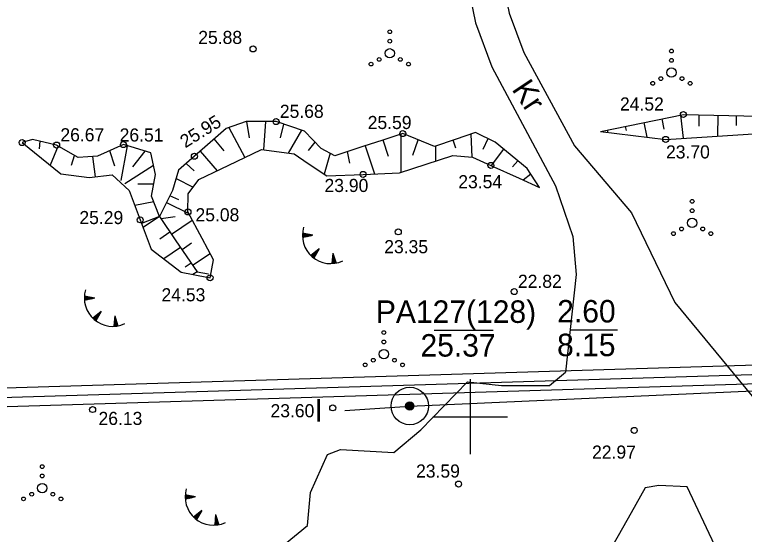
# Model space of a CAD drawing. Extents: x 509422 to 615075, y 6525431 to 6565970.
# Drawn here: x 512951.3 to 513029.3, y 6565787.4 to 6565842.9 of the extents above; entities that cross this region are included whole.
import ezdxf

# ---------------------------------------------------------------- set-up
doc = ezdxf.new("R2010")
doc.units = 0
for name, color, linetype in [('GEOLPUNKT', 7, 'Continuous'), ('HALJASTUS', 7, 'Continuous'), ('KORGUS', 7, 'Continuous'), ('PIIR_ME', 7, 'Continuous'), ('PLOKK', 7, 'Continuous'), ('RELJEEF', 7, 'Continuous'), ('TEE', 7, 'Continuous'), ('VORK', 7, 'Continuous')]:
    doc.layers.add(name, color=color, linetype=linetype)

msp = doc.modelspace()

# ---------------------------------------------------------------- linework, layer by layer
at = {"layer": 'GEOLPUNKT'}
for p, q in [((512996.145, 6565809.25), (513002.47, 6565809.25)), ((513010.68, 6565809.263), (513015.74, 6565809.263)), ((512993.553, 6565801.145), (512993.553, 6565801.145))]:
    msp.add_line(p, q, dxfattribs=at)
msp.add_lwpolyline([(512986.602, 6565800.649), (512993.553, 6565801.145), (513194.641, 6565810.082), (513401.19, 6565817.034), (513552.791, 6565821.337)], dxfattribs=at)
for radius in [2, 2, 0.45, 0.4, 0.35, 0.3, 0.25, 0.2, 0.15, 0.1, 0.05]:
    msp.add_circle((512993.553, 6565801.145), radius, dxfattribs=at)
at = {"layer": 'HALJASTUS'}
for centre, radius in [((512991.413, 6565841.114), 0.2), ((512991.413, 6565840.114), 0.2), ((512991.413, 6565838.814), 0.5), ((513021.521, 6565839.059), 0.2), ((512989.413, 6565837.664), 0.2), ((512990.283, 6565838.164), 0.2), ((512992.543, 6565838.164), 0.2), ((512993.413, 6565837.664), 0.2), ((513021.521, 6565838.059), 0.2), ((513021.521, 6565836.759), 0.5), ((513020.391, 6565836.109), 0.2), ((513022.651, 6565836.109), 0.2), ((513019.521, 6565835.609), 0.2), ((513023.521, 6565835.609), 0.2), ((513023.735, 6565823.006), 0.2), ((513023.735, 6565822.006), 0.2), ((513023.735, 6565820.706), 0.5), ((513022.605, 6565820.056), 0.2), ((513024.865, 6565820.056), 0.2), ((513021.735, 6565819.556), 0.2), ((513025.735, 6565819.556), 0.2), ((512990.783, 6565808.986), 0.2), ((512990.783, 6565807.986), 0.2), ((512990.783, 6565806.686), 0.5), ((512989.653, 6565806.036), 0.2), ((512991.913, 6565806.036), 0.2), ((512988.783, 6565805.536), 0.2), ((512992.783, 6565805.536), 0.2), ((512954.268, 6565794.671), 0.2), ((512954.268, 6565793.671), 0.2), ((512954.268, 6565792.371), 0.5), ((512953.138, 6565791.721), 0.2), ((512955.398, 6565791.721), 0.2), ((512952.268, 6565791.221), 0.2), ((512956.268, 6565791.221), 0.2)]:
    msp.add_circle(centre, radius, dxfattribs=at)
at = {"layer": 'KORGUS'}
for centre in [(512976.804, 6565839.282), (513022.801, 6565832.276), (512979.265, 6565831.521), (512992.807, 6565830.24), (512952.115, 6565829.28), (512955.807, 6565829.013), (512962.951, 6565829.066), (513020.91, 6565829.62), (512970.526, 6565827.818), (513002.218, 6565826.847), (512988.569, 6565825.879), (512969.84, 6565821.873), (512964.737, 6565821.024), (512992.32, 6565819.742), (512972.201, 6565814.835), (513004.714, 6565813.362), (512985.312, 6565800.944), (512959.649, 6565800.765), (513017.544, 6565798.544), (512998.768, 6565792.805)]:
    msp.add_circle(centre, 0.32, dxfattribs=at)
at = {"layer": 'PIIR_ME'}
for points in [[(513135.502, 6565724.207), (513089.556, 6565752.386), (513075.595, 6565753.106), (513051.843, 6565720.959), (512978.911, 6565742.691), (512976.337, 6565750.297), (512963.967, 6565763.444), (512914.755, 6565765.258), (512909.621, 6565769.045), (512903.33, 6565788.311), (512893.424, 6565793.871), (512889.306, 6565800.215), (513535.114, 6565819.973)], [(513135.15, 6565723.25), (513089.25, 6565751.4), (513076.08, 6565752.08), (513052.23, 6565719.8), (512978.13, 6565741.88), (512975.46, 6565749.77), (512963.52, 6565762.46), (512914.41, 6565764.27), (512908.77, 6565768.43), (512902.5, 6565787.63), (512892.72, 6565793.12), (512887.5, 6565801.16), (513401.64, 6565816.89)]]:
    msp.add_lwpolyline(points, dxfattribs=at)
at = {"layer": 'PLOKK'}
msp.add_lwpolyline([(513135.864, 6565725.154), (513089.862, 6565753.371), (513075.099, 6565754.133), (513051.465, 6565722.108), (512979.703, 6565743.501), (512977.225, 6565750.824), (512964.413, 6565764.418), (512915.109, 6565766.246), (512910.481, 6565769.651), (512904.148, 6565788.982), (512894.139, 6565794.612), (512891.122, 6565799.26), (513400.874, 6565814.865)], dxfattribs=at)
at = {"layer": 'RELJEEF'}
for p, q in [((513020.76, 6565830.718), (513020.536, 6565831.812)), ((513022.495, 6565832.213), (513022.762, 6565829.736)), ((513024.483, 6565831.042), (513024.488, 6565832.239)), ((513026.488, 6565832.195), (513026.439, 6565829.967)), ((513028.465, 6565831.122), (513028.487, 6565832.151)), ((512974.228, 6565830.877), (512975.934, 6565827.697)), ((512976.404, 6565829.791), (512976.118, 6565831.521)), ((512978.118, 6565831.521), (512977.912, 6565828.514)), ((512979.731, 6565829.782), (512980.074, 6565831.251)), ((513016.709, 6565830.563), (513016.617, 6565831.009)), ((513018.576, 6565831.41), (513018.893, 6565829.864)), ((512981.971, 6565830.618), (512980.542, 6565828.157)), ((512992.598, 6565830.172), (512992.599, 6565826.084)), ((513000.096, 6565830.178), (513000.184, 6565827.739)), ((513013.951, 6565830.462), (513013.951, 6565830.462)), ((513014.658, 6565830.607), (513014.706, 6565830.371)), ((512952.115, 6565829.28), (512952.115, 6565829.28)), ((512953.973, 6565828.629), (512954.045, 6565829.42)), ((512973.699, 6565828.395), (512972.658, 6565829.667)), ((512982.716, 6565828.419), (512983.435, 6565829.307)), ((512991.272, 6565827.784), (512990.696, 6565829.554)), ((512993.894, 6565827.946), (512994.456, 6565829.569)), ((512998.491, 6565828.688), (512998.203, 6565829.532)), ((513001.411, 6565828.572), (513001.919, 6565829.7)), ((512955.973, 6565828.917), (512955.121, 6565826.852)), ((512963.348, 6565828.944), (512962.662, 6565825.245)), ((512988.794, 6565828.935), (512989.772, 6565825.929)), ((512996.31, 6565828.886), (512996.291, 6565827.29)), ((513003.569, 6565828.594), (513002.257, 6565826.829)), ((512957.383, 6565826.872), (512957.702, 6565827.911)), ((512959.636, 6565827.78), (512959.918, 6565825.626)), ((512962.025, 6565826.759), (512961.506, 6565828.416)), ((512963.945, 6565826.689), (512965.259, 6565828.356)), ((512971.147, 6565828.357), (512972.96, 6565826.266)), ((512985.027, 6565828.143), (512984.407, 6565825.896)), ((512987.149, 6565827.073), (512986.892, 6565828.317)), ((512970.508, 6565826.276), (512969.636, 6565827.046)), ((513004.533, 6565826.691), (513005.114, 6565827.323)), ((512966.16, 6565826.835), (512963.098, 6565824.88)), ((512968.569, 6565825.453), (512970.409, 6565824.528)), ((513006.495, 6565825.908), (513005.69, 6565825.268)), ((512964.498, 6565824.867), (512966.183, 6565824.876)), ((513007.405, 6565824.488), (513007.405, 6565824.488)), ((512968.874, 6565823.159), (512967.901, 6565823.577)), ((512966.181, 6565822.945), (512964.165, 6565822.566)), ((512967.557, 6565822.897), (512969.937, 6565821.691)), ((512966.79, 6565821.384), (512964.88, 6565820.639)), ((512966.79, 6565821.384), (512965.045, 6565820.193)), ((512968.486, 6565821.343), (512966.961, 6565821.133)), ((512968.088, 6565819.481), (512970.308, 6565820.996)), ((512966.839, 6565818.996), (512967.917, 6565819.732)), ((512982.073, 6565819.393), (512982.272, 6565819.552)), ((512982.073, 6565819.329), (512982.336, 6565819.539)), ((512982.074, 6565819.458), (512982.208, 6565819.564)), ((512982.075, 6565819.266), (512982.401, 6565819.527)), ((512982.077, 6565819.524), (512982.143, 6565819.577)), ((512982.078, 6565819.205), (512982.465, 6565819.515)), ((512983.194, 6565819.374), (512982.08, 6565819.589)), ((512983.194, 6565819.374), (512982.081, 6565819.156)), ((512982.102, 6565819.16), (512982.53, 6565819.502)), ((512982.208, 6565819.18), (512982.594, 6565819.49)), ((512982.314, 6565819.201), (512982.659, 6565819.477)), ((512982.42, 6565819.222), (512982.723, 6565819.465)), ((512982.526, 6565819.243), (512982.788, 6565819.452)), ((512982.632, 6565819.264), (512982.852, 6565819.44)), ((512982.738, 6565819.285), (512982.917, 6565819.427)), ((512982.844, 6565819.305), (512982.981, 6565819.415)), ((512982.95, 6565819.326), (512983.045, 6565819.403)), ((512983.056, 6565819.347), (512983.11, 6565819.39)), ((512970.236, 6565818.526), (512969.216, 6565817.829)), ((512969.045, 6565818.08), (512967.246, 6565816.852)), ((512983.857, 6565817.934), (512982.969, 6565817.23)), ((512983.857, 6565817.934), (512983.298, 6565816.948)), ((512983.362, 6565817.06), (512983.379, 6565817.555)), ((512983.415, 6565817.154), (512983.43, 6565817.595)), ((512983.468, 6565817.248), (512983.482, 6565817.636)), ((512983.522, 6565817.342), (512983.533, 6565817.677)), ((512983.575, 6565817.436), (512983.585, 6565817.718)), ((512983.628, 6565817.53), (512983.636, 6565817.758)), ((512983.682, 6565817.624), (512983.688, 6565817.799)), ((512983.735, 6565817.718), (512983.739, 6565817.84)), ((512983.788, 6565817.812), (512983.791, 6565817.881)), ((512970.343, 6565816.177), (512972.204, 6565817.448)), ((512983.016, 6565817.184), (512983.019, 6565817.269)), ((512983.064, 6565817.139), (512983.07, 6565817.31)), ((512983.113, 6565817.096), (512983.122, 6565817.351)), ((512983.161, 6565817.055), (512983.173, 6565817.392)), ((512983.21, 6565817.015), (512983.225, 6565817.432)), ((512983.259, 6565816.977), (512983.276, 6565817.473)), ((512983.308, 6565816.966), (512983.327, 6565817.514)), ((512985.322, 6565817.486), (512985.237, 6565816.355)), ((512985.619, 6565816.397), (512985.266, 6565816.746)), ((512985.661, 6565816.426), (512985.271, 6565816.811)), ((512985.628, 6565816.529), (512985.276, 6565816.877)), ((512985.595, 6565816.632), (512985.281, 6565816.942)), ((512985.562, 6565816.735), (512985.286, 6565817.008)), ((512985.529, 6565816.838), (512985.291, 6565817.073)), ((512985.496, 6565816.941), (512985.296, 6565817.139)), ((512985.463, 6565817.043), (512985.301, 6565817.204)), ((512985.43, 6565817.146), (512985.306, 6565817.27)), ((512985.397, 6565817.249), (512985.311, 6565817.335)), ((512985.365, 6565817.352), (512985.315, 6565817.401)), ((512985.322, 6565817.486), (512985.667, 6565816.406)), ((512969.544, 6565815.999), (512970.172, 6565816.428)), ((512985.302, 6565816.359), (512985.242, 6565816.419)), ((512985.368, 6565816.364), (512985.247, 6565816.484)), ((512985.433, 6565816.37), (512985.252, 6565816.55)), ((512985.496, 6565816.378), (512985.257, 6565816.615)), ((512985.558, 6565816.387), (512985.262, 6565816.681)), ((512970.819, 6565815.48), (512970.38, 6565815.181)), ((512970.819, 6565815.48), (512972.042, 6565815.248)), ((512958.766, 6565812.694), (512958.965, 6565812.853)), ((512958.767, 6565812.759), (512958.9, 6565812.866)), ((512958.769, 6565812.825), (512958.836, 6565812.878)), ((512959.886, 6565812.675), (512958.773, 6565812.89)), ((512958.766, 6565812.63), (512959.029, 6565812.841)), ((512958.768, 6565812.567), (512959.093, 6565812.828)), ((512958.771, 6565812.506), (512959.158, 6565812.816)), ((512959.886, 6565812.675), (512958.774, 6565812.457)), ((512958.794, 6565812.461), (512959.222, 6565812.803)), ((512958.9, 6565812.482), (512959.287, 6565812.791)), ((512959.007, 6565812.502), (512959.351, 6565812.778)), ((512959.113, 6565812.523), (512959.416, 6565812.766)), ((512959.219, 6565812.544), (512959.48, 6565812.753)), ((512959.325, 6565812.565), (512959.545, 6565812.741)), ((512959.431, 6565812.586), (512959.609, 6565812.729)), ((512959.537, 6565812.606), (512959.674, 6565812.716)), ((512959.643, 6565812.627), (512959.738, 6565812.704)), ((512959.749, 6565812.648), (512959.802, 6565812.691)), ((512960.55, 6565811.235), (512959.661, 6565810.531)), ((512959.708, 6565810.485), (512959.711, 6565810.57)), ((512959.757, 6565810.44), (512959.763, 6565810.611)), ((512959.805, 6565810.397), (512959.814, 6565810.652)), ((512959.854, 6565810.356), (512959.866, 6565810.693)), ((512959.902, 6565810.316), (512959.917, 6565810.733)), ((512959.951, 6565810.278), (512959.969, 6565810.774)), ((512960.55, 6565811.235), (512959.99, 6565810.249)), ((512960.001, 6565810.267), (512960.02, 6565810.815)), ((512960.054, 6565810.361), (512960.071, 6565810.856)), ((512960.107, 6565810.455), (512960.123, 6565810.897)), ((512960.161, 6565810.549), (512960.174, 6565810.937)), ((512960.214, 6565810.643), (512960.226, 6565810.978)), ((512960.267, 6565810.737), (512960.277, 6565811.019)), ((512960.321, 6565810.831), (512960.329, 6565811.06)), ((512960.374, 6565810.925), (512960.38, 6565811.1)), ((512960.427, 6565811.019), (512960.432, 6565811.141)), ((512960.481, 6565811.113), (512960.483, 6565811.182)), ((512962.014, 6565810.787), (512961.93, 6565809.656)), ((512962.156, 6565810.345), (512961.993, 6565810.505)), ((512962.123, 6565810.447), (512961.998, 6565810.571)), ((512962.09, 6565810.55), (512962.003, 6565810.636)), ((512962.057, 6565810.653), (512962.008, 6565810.702)), ((512962.014, 6565810.787), (512962.36, 6565809.707)), ((512962.061, 6565809.665), (512961.939, 6565809.785)), ((512962.125, 6565809.672), (512961.944, 6565809.851)), ((512962.189, 6565809.679), (512961.949, 6565809.916)), ((512962.251, 6565809.688), (512961.954, 6565809.982)), ((512962.312, 6565809.698), (512961.959, 6565810.047)), ((512962.354, 6565809.727), (512961.964, 6565810.113)), ((512962.321, 6565809.83), (512961.969, 6565810.178)), ((512962.288, 6565809.933), (512961.974, 6565810.244)), ((512962.255, 6565810.036), (512961.979, 6565810.309)), ((512962.222, 6565810.139), (512961.983, 6565810.374)), ((512962.189, 6565810.242), (512961.988, 6565810.44)), ((512961.995, 6565809.66), (512961.934, 6565809.72)), ((512969.542, 6565791.454), (512969.741, 6565791.613)), ((512969.542, 6565791.39), (512969.805, 6565791.6)), ((512969.543, 6565791.518), (512969.676, 6565791.625)), ((512969.544, 6565791.327), (512969.87, 6565791.588)), ((512969.545, 6565791.584), (512969.612, 6565791.638)), ((512969.547, 6565791.265), (512969.934, 6565791.575)), ((512970.662, 6565791.435), (512969.549, 6565791.65)), ((512970.662, 6565791.435), (512969.55, 6565791.216)), ((512969.571, 6565791.22), (512969.998, 6565791.563)), ((512969.677, 6565791.241), (512970.063, 6565791.551)), ((512969.783, 6565791.262), (512970.127, 6565791.538)), ((512969.889, 6565791.283), (512970.192, 6565791.526)), ((512969.995, 6565791.304), (512970.256, 6565791.513)), ((512970.101, 6565791.325), (512970.321, 6565791.501)), ((512970.207, 6565791.345), (512970.385, 6565791.488)), ((512970.313, 6565791.366), (512970.45, 6565791.476)), ((512970.419, 6565791.387), (512970.514, 6565791.463)), ((512970.525, 6565791.408), (512970.579, 6565791.451)), ((512971.326, 6565789.994), (512970.437, 6565789.29)), ((512970.63, 6565789.116), (512970.642, 6565789.452)), ((512970.679, 6565789.076), (512970.693, 6565789.493)), ((512970.727, 6565789.038), (512970.745, 6565789.534)), ((512971.326, 6565789.994), (512970.767, 6565789.009)), ((512970.777, 6565789.027), (512970.796, 6565789.575)), ((512970.83, 6565789.121), (512970.848, 6565789.615)), ((512970.884, 6565789.215), (512970.899, 6565789.656)), ((512970.937, 6565789.309), (512970.951, 6565789.697)), ((512970.99, 6565789.403), (512971.002, 6565789.738)), ((512971.044, 6565789.497), (512971.053, 6565789.778)), ((512971.097, 6565789.591), (512971.105, 6565789.819)), ((512971.15, 6565789.685), (512971.156, 6565789.86)), ((512971.204, 6565789.779), (512971.208, 6565789.901)), ((512971.257, 6565789.873), (512971.259, 6565789.942)), ((512972.791, 6565789.546), (512972.706, 6565788.416)), ((512972.833, 6565789.413), (512972.784, 6565789.461)), ((512972.791, 6565789.546), (512973.136, 6565788.467)), ((512970.484, 6565789.245), (512970.487, 6565789.33)), ((512970.533, 6565789.2), (512970.539, 6565789.371)), ((512970.581, 6565789.157), (512970.59, 6565789.412)), ((512972.965, 6565788.439), (512972.725, 6565788.676)), ((512973.027, 6565788.448), (512972.73, 6565788.741)), ((512973.088, 6565788.458), (512972.735, 6565788.807)), ((512973.13, 6565788.487), (512972.74, 6565788.872)), ((512973.097, 6565788.59), (512972.745, 6565788.938)), ((512973.064, 6565788.693), (512972.75, 6565789.003)), ((512973.031, 6565788.796), (512972.755, 6565789.069)), ((512972.998, 6565788.898), (512972.76, 6565789.134)), ((512972.965, 6565789.001), (512972.765, 6565789.2)), ((512972.932, 6565789.104), (512972.769, 6565789.265)), ((512972.899, 6565789.207), (512972.774, 6565789.331)), ((512972.866, 6565789.31), (512972.779, 6565789.396)), ((512972.771, 6565788.42), (512972.711, 6565788.479)), ((512972.837, 6565788.425), (512972.715, 6565788.545)), ((512972.901, 6565788.431), (512972.72, 6565788.61))]:
    msp.add_line(p, q, dxfattribs=at)
for points in [[(513013.951, 6565830.462), (513022.801, 6565832.276), (513032.505, 6565832.063), (513040.831, 6565831.88), (513050.835, 6565830.792), (513054.673, 6565830.952), (513058.051, 6565829.122), (513059.205, 6565826.684), (513062.511, 6565826.151), (513066.562, 6565822.79), (513070.028, 6565817.935), (513066.562, 6565812.28)], [(513007.405, 6565824.488), (513006.117, 6565826.498), (513002.67, 6565829.333), (513000.591, 6565830.347), (512998.402, 6565829.6), (512996.212, 6565828.853), (512992.807, 6565830.24), (512990.675, 6565829.547), (512988.542, 6565828.853), (512985.542, 6565827.877), (512984.064, 6565828.64), (512982.304, 6565830.507), (512979.265, 6565831.521), (512976.062, 6565831.521), (512973.934, 6565830.774), (512972.23, 6565829.296), (512970.526, 6565827.818), (512968.823, 6565826.341), (512968.203, 6565824.173), (512966.79, 6565821.384), (512968.552, 6565818.802), (512970.819, 6565815.48)], [(513013.951, 6565830.462), (513020.91, 6565829.62), (513031.946, 6565830.313), (513039.036, 6565829.567), (513043.301, 6565828.286), (513047.139, 6565826.027), (513052.205, 6565827.112), (513054.497, 6565826.526), (513058.019, 6565825.624), (513061.005, 6565823.552), (513064.617, 6565821.046), (513065.693, 6565817.989), (513065.104, 6565814.803), (513065.32, 6565812.921), (513065.537, 6565811.039), (513068.252, 6565810.254), (513070.596, 6565811.834), (513075.277, 6565813.481), (513079.435, 6565813.481), (513082.314, 6565814.335), (513088.141, 6565816.803)], [(512966.79, 6565821.384), (512965.937, 6565823.571), (512966.372, 6565825.878), (512965.863, 6565828.171), (512962.951, 6565829.066), (512960.173, 6565827.815), (512958.1, 6565827.679), (512955.807, 6565829.013), (512953.223, 6565829.61), (512952.115, 6565829.28)], [(512952.115, 6565829.28), (512956.26, 6565825.932), (512959.299, 6565825.559), (512961.752, 6565825.825), (512963.574, 6565824.163), (512964.737, 6565821.024), (512965.9, 6565817.885), (512969.109, 6565815.422), (512971.852, 6565814.901)], [(512971.852, 6565814.901), (512972.201, 6565814.835), (512972.568, 6565816.767), (512971.348, 6565819.05), (512969.84, 6565821.873), (512969.855, 6565823.798), (512971.019, 6565825.332), (512973.374, 6565826.466), (512976.749, 6565828.089), (512977.694, 6565828.544), (512981.211, 6565828.066), (512982.704, 6565827.052), (512984.671, 6565825.717), (512988.569, 6565825.879), (512992.466, 6565826.041), (512998.139, 6565827.893), (513000.271, 6565827.733), (513002.218, 6565826.847), (513005.232, 6565825.476), (513007.405, 6565824.488)], [(512971.166, 6565782.582), (512974.205, 6565783.649), (512978.832, 6565785.273), (512982.611, 6565788.399), (512982.948, 6565791.918), (512984.761, 6565795.973), (512986.147, 6565796.506), (512991.852, 6565796.186), (512994.731, 6565798.587), (512999.719, 6565803.73), (513003.345, 6565803.333), (513006.992, 6565803.333), (513008.499, 6565803.333), (513010.215, 6565804.745)]]:
    msp.add_lwpolyline(points, dxfattribs=at)
for centre in [(512985.1, 6565819.379), (512961.793, 6565812.68), (512972.569, 6565791.44)]:
    msp.add_arc(centre, 3.027, 163.42341, 295.17451, dxfattribs=at)
at = {"layer": 'TEE'}
for points in [[(512997.851, 6565867.834), (513002.541, 6565860.783), (513005.397, 6565856.23), (513002.98, 6565848.991), (513004.161, 6565843.101), (513005.728, 6565838.898), (513011.174, 6565828.922), (513017.25, 6565821.768), (513021.874, 6565812.184), (513031.327, 6565800.761)], [(512992.877, 6565862.064), (512994.052, 6565857.857), (512997.312, 6565851.668), (512999.684, 6565846.465), (513000.564, 6565842.077), (513002.322, 6565837.36), (513009.114, 6565824.672), (513010.994, 6565819.233), (513011.335, 6565815.202), (513010.215, 6565804.745)], [(513028.185, 6565776.845), (513026.997, 6565777.638), (513026.906, 6565781.083), (513026.175, 6565786.235), (513023.206, 6565792.498), (513020.16, 6565792.65), (513018.728, 6565792.406), (513017.205, 6565789.724), (513014.287, 6565784.585), (513011.264, 6565781.37), (513008.37, 6565780.944), (513006.938, 6565782.498), (513005.78, 6565783.199), (513003.434, 6565784.206), (513001.163, 6565783.04)]]:
    msp.add_lwpolyline(points, dxfattribs=at)
at = {"layer": 'VORK'}
for p, q in [((513000, 6565804), (513000, 6565796)), ((512996, 6565800), (513004, 6565800))]:
    msp.add_line(p, q, dxfattribs=at)

# ---------------------------------------------------------------- texts
at = {"layer": 'GEOLPUNKT'}
for s, p in [('PA127(128)', (512989.93, 6565810.022)), ('2.60', (513009.311, 6565810.068)), ('25.37', (512994.697, 6565806.422)), ('8.15', (513009.297, 6565806.468)), ('I', (512983.378, 6565799.482))]:
    msp.add_text(s, height=2.4, dxfattribs=at).set_placement(p)
at = {"layer": 'KORGUS'}
for s, p in [('25.88 ', (512970.942, 6565839.811)), ('24.52 ', (513016.021, 6565832.701)), ('25.68 ', (512979.665, 6565831.921)), ('25.59 ', (512989.055, 6565830.724)), ('26.67 ', (512956.207, 6565829.413)), ('26.51 ', (512962.54, 6565829.393)), ('23.70 ', (513020.941, 6565827.584)), ('23.90 ', (512984.437, 6565824.001)), ('23.54 ', (512998.739, 6565824.4)), ('25.08 ', (512970.646, 6565820.87)), ('25.29 ', (512958.239, 6565820.572)), ('23.35 ', (512990.823, 6565817.463)), ('22.82 ', (513005.114, 6565813.762)), ('24.53 ', (512967.015, 6565812.324)), ('23.60 ', (512978.667, 6565799.94)), ('26.13 ', (512960.28, 6565799.12)), ('22.97 ', (513013.038, 6565795.521)), ('23.59 ', (512994.225, 6565793.5))]:
    msp.add_text(s, height=1.4, dxfattribs=at).set_placement(p)
msp.add_text('25.95 ', height=1.4, rotation=31.75675, dxfattribs=at).set_placement((512969.555, 6565828.654))
at = {"layer": 'TEE'}
msp.add_text('Kr', height=2.4, rotation=303.72521, dxfattribs=at).set_placement((513004.394, 6565834.977))

doc.saveas('drawing.dxf')
